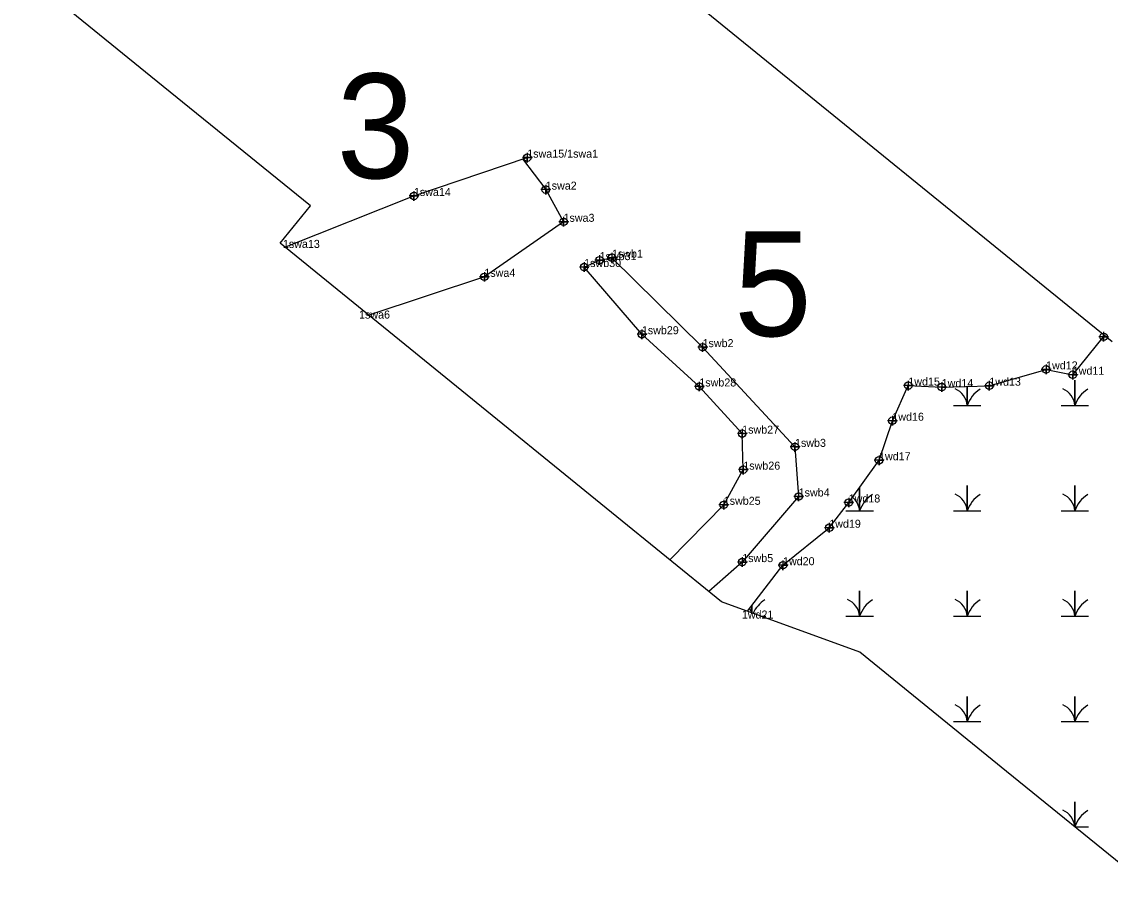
# Model space of a CAD drawing. Extents: x 2071991 to 2268989, y 436479 to 469629.
# Drawn here: x 2075628 to 2076308, y 467029 to 467565 of the extents above; entities that cross this region are included whole.
import ezdxf

# ---------------------------------------------------------------- set-up
doc = ezdxf.new("R2010")
doc.units = 0
for name, color, linetype in [('approx_PSA', 7, 'Continuous'), ('Default', 7, 'Continuous'), ('Exist Environmental Wetland Boundary', 7, 'Continuous'), ('Exist Environmental Wetland Boundary Cogo Comment', 7, 'Continuous'), ('Exist Environmental Wetland Boundary Cogo Point CELL', 7, 'Continuous'), ('Exist Hydro Jurisdictional Stream or Body of Water NEU Mitigable', 7, 'Continuous'), ('Exist Hydro Jurisdictional Stream or Body of Water NEU Mitigable Cogo Comment', 7, 'Continuous'), ('Exist Hydro Jurisdictional Stream or Body of Water NEU Mitigable Cogo Point CELL', 7, 'Continuous'), ('Exist Hydro Jurisdictional Stream or Body of Water NEU NonMitigable', 7, 'Continuous'), ('Exist Hydro Jurisdictional Stream or Body of Water NEU NonMitigable Cogo Comment', 7, 'Continuous'), ('Exist Hydro Jurisdictional Stream or Body of Water NEU NonMitigable Cogo Point CELL', 7, 'Continuous'), ('Exist Hydro Swamp or Marsh', 7, 'Continuous')]:
    doc.layers.add(name, color=color, linetype=linetype)

msp = doc.modelspace()

# ---------------------------------------------------------------- linework, layer by layer
at = {"layer": 'approx_PSA'}
for p, q in [((2075785.67, 467790.75), (2076308.97, 467365.77)), ((2075716.41, 467524.94), (2075628.07, 467596.68)), ((2075808.35, 467450.28), (2075716.41, 467524.94)), ((2075789.44, 467426.99), (2075808.35, 467450.28)), ((2075996.3, 467258.99), (2075789.44, 467426.99)), ((2076065.01, 467203.19), (2075996.3, 467258.99)), ((2076151.37, 467171.7), (2076065.01, 467203.19)), ((2076243.05, 467097.24), (2076151.37, 467171.7)), ((2076326.74, 467029.28), (2076243.05, 467097.24))]:
    msp.add_line(p, q, dxfattribs=at)
at = {"layer": 'Exist Environmental Wetland Boundary'}
msp.add_lwpolyline([(2076081.33, 467197.24), (2076103.48, 467225.98), (2076132.37, 467249.38), (2076144.51, 467265.15), (2076163.46, 467291.5), (2076171.77, 467316.2), (2076181.75, 467338.15), (2076202.59, 467337.19), (2076232.34, 467338.07), (2076267.78, 467348.26), (2076284.44, 467344.92), (2076303.72, 467368.6), (2076303.74, 467370.02)], dxfattribs=at)
at = {"layer": 'Exist Environmental Wetland Boundary Cogo Point CELL'}
for points in [[(2076303.72, 467371.6), (2076303.72, 467365.6), (2076303.72, 467368.6), (2076306.72, 467368.6), (2076300.72, 467368.6)], [(2076267.78, 467351.26), (2076267.78, 467345.26), (2076267.78, 467348.26), (2076270.78, 467348.26), (2076264.78, 467348.26)], [(2076284.44, 467347.92), (2076284.44, 467341.92), (2076284.44, 467344.92), (2076287.44, 467344.92), (2076281.44, 467344.92)], [(2076181.75, 467341.15), (2076181.75, 467335.15), (2076181.75, 467338.15), (2076184.75, 467338.15), (2076178.75, 467338.15)], [(2076202.59, 467340.19), (2076202.59, 467334.19), (2076202.59, 467337.19), (2076205.59, 467337.19), (2076199.59, 467337.19)], [(2076232.34, 467341.07), (2076232.34, 467335.07), (2076232.34, 467338.07), (2076235.34, 467338.07), (2076229.34, 467338.07)], [(2076171.77, 467319.2), (2076171.77, 467313.2), (2076171.77, 467316.2), (2076174.77, 467316.2), (2076168.77, 467316.2)], [(2076163.46, 467294.5), (2076163.46, 467288.5), (2076163.46, 467291.5), (2076166.46, 467291.5), (2076160.46, 467291.5)], [(2076144.51, 467268.15), (2076144.51, 467262.15), (2076144.51, 467265.15), (2076147.51, 467265.15), (2076141.51, 467265.15)], [(2076132.37, 467252.38), (2076132.37, 467246.38), (2076132.37, 467249.38), (2076135.37, 467249.38), (2076129.37, 467249.38)], [(2076103.48, 467228.98), (2076103.48, 467222.98), (2076103.48, 467225.98), (2076106.48, 467225.98), (2076100.48, 467225.98)]]:
    msp.add_lwpolyline(points, dxfattribs=at)
for centre in [(2076303.72, 467368.6), (2076267.78, 467348.26), (2076284.44, 467344.92), (2076181.75, 467338.15), (2076202.59, 467337.19), (2076232.34, 467338.07), (2076171.77, 467316.2), (2076163.46, 467291.5), (2076144.51, 467265.15), (2076132.37, 467249.38), (2076103.48, 467225.98)]:
    msp.add_circle(centre, 2.34, dxfattribs=at)
at = {"layer": 'Exist Hydro Jurisdictional Stream or Body of Water NEU Mitigable'}
msp.add_lwpolyline([(2076032.87, 467229.29), (2076066.47, 467263.7), (2076078.69, 467285.64), (2076077.99, 467308.14), (2076051.22, 467337.58), (2076015.34, 467370.21), (2075979.3, 467412.16), (2075988.96, 467416.48), (2075996.67, 467418), (2076053.26, 467362.14), (2076110.97, 467299.87), (2076113.26, 467268.89), (2076078.01, 467227.93), (2076057.06, 467209.64)], dxfattribs=at)
at = {"layer": 'Exist Hydro Jurisdictional Stream or Body of Water NEU Mitigable Cogo Point CELL'}
for points in [[(2075988.96, 467419.48), (2075988.96, 467413.48), (2075988.96, 467416.48), (2075991.96, 467416.48), (2075985.96, 467416.48)], [(2075996.67, 467421), (2075996.67, 467415), (2075996.67, 467418), (2075999.67, 467418), (2075993.67, 467418)], [(2075979.3, 467415.16), (2075979.3, 467409.16), (2075979.3, 467412.16), (2075982.3, 467412.16), (2075976.3, 467412.16)], [(2076015.34, 467373.21), (2076015.34, 467367.21), (2076015.34, 467370.21), (2076018.34, 467370.21), (2076012.34, 467370.21)], [(2076053.26, 467365.14), (2076053.26, 467359.14), (2076053.26, 467362.14), (2076056.26, 467362.14), (2076050.26, 467362.14)], [(2076051.22, 467340.58), (2076051.22, 467334.58), (2076051.22, 467337.58), (2076054.22, 467337.58), (2076048.22, 467337.58)], [(2076077.99, 467311.14), (2076077.99, 467305.14), (2076077.99, 467308.14), (2076080.99, 467308.14), (2076074.99, 467308.14)], [(2076110.97, 467302.87), (2076110.97, 467296.87), (2076110.97, 467299.87), (2076113.97, 467299.87), (2076107.97, 467299.87)], [(2076078.69, 467288.64), (2076078.69, 467282.64), (2076078.69, 467285.64), (2076081.69, 467285.64), (2076075.69, 467285.64)], [(2076066.47, 467266.7), (2076066.47, 467260.7), (2076066.47, 467263.7), (2076069.47, 467263.7), (2076063.47, 467263.7)], [(2076113.26, 467271.89), (2076113.26, 467265.89), (2076113.26, 467268.89), (2076116.26, 467268.89), (2076110.26, 467268.89)], [(2076078.01, 467230.93), (2076078.01, 467224.93), (2076078.01, 467227.93), (2076081.01, 467227.93), (2076075.01, 467227.93)]]:
    msp.add_lwpolyline(points, dxfattribs=at)
for centre in [(2075988.96, 467416.48), (2075996.67, 467418), (2075979.3, 467412.16), (2076015.34, 467370.21), (2076053.26, 467362.14), (2076051.22, 467337.58), (2076077.99, 467308.14), (2076110.97, 467299.87), (2076078.69, 467285.64), (2076113.26, 467268.89), (2076066.47, 467263.7), (2076078.01, 467227.93)]:
    msp.add_circle(centre, 2.34, dxfattribs=at)
at = {"layer": 'Exist Hydro Jurisdictional Stream or Body of Water NEU NonMitigable'}
for points in [[(2075792.37, 467424.6), (2075872.96, 467456.52), (2075943.75, 467480.46)], [(2075940.84, 467479.63), (2075955.3, 467460.49), (2075966.43, 467440.41), (2075916.96, 467406.06), (2075844.81, 467382.02)]]:
    msp.add_lwpolyline(points, dxfattribs=at)
at = {"layer": 'Exist Hydro Jurisdictional Stream or Body of Water NEU NonMitigable Cogo Point CELL'}
for points in [[(2075943.75, 467483.46), (2075943.75, 467477.46), (2075943.75, 467480.46), (2075946.75, 467480.46), (2075940.75, 467480.46)], [(2075872.96, 467459.52), (2075872.96, 467453.52), (2075872.96, 467456.52), (2075875.96, 467456.52), (2075869.96, 467456.52)], [(2075955.3, 467463.49), (2075955.3, 467457.49), (2075955.3, 467460.49), (2075958.3, 467460.49), (2075952.3, 467460.49)], [(2075966.43, 467443.41), (2075966.43, 467437.41), (2075966.43, 467440.41), (2075969.43, 467440.41), (2075963.43, 467440.41)], [(2075916.96, 467409.06), (2075916.96, 467403.06), (2075916.96, 467406.06), (2075919.96, 467406.06), (2075913.96, 467406.06)]]:
    msp.add_lwpolyline(points, dxfattribs=at)
for centre in [(2075943.75, 467480.46), (2075872.96, 467456.52), (2075955.3, 467460.49), (2075966.43, 467440.41), (2075916.96, 467406.06)]:
    msp.add_circle(centre, 2.34, dxfattribs=at)
at = {"layer": 'Exist Hydro Swamp or Marsh'}
for p, q in [((2076084.12, 467196.22), (2076084.12, 467200.86)), ((2076084.12, 467200.86), (2076084.12, 467196.22)), ((2076089.93, 467194.1), (2076092.73, 467194.1)), ((2076285.78, 467062.54), (2076294.34, 467062.54))]:
    msp.add_line(p, q, dxfattribs=at)
for points in [[(2076277.13, 467325.66), (2076285.73, 467325.66), (2076285.73, 467341.44), (2076285.73, 467325.66), (2076294.34, 467325.66)], [(2076209.93, 467325.66), (2076218.53, 467325.66), (2076218.53, 467337.66)], [(2076218.53, 467337.66), (2076218.53, 467325.66), (2076227.13, 467325.66)], [(2076142.73, 467259.88), (2076151.33, 467259.88), (2076151.33, 467274.63)], [(2076151.33, 467274.63), (2076151.33, 467259.88), (2076159.93, 467259.88)], [(2076209.93, 467259.88), (2076218.53, 467259.88), (2076218.53, 467275.66), (2076218.53, 467259.88), (2076227.13, 467259.88)], [(2076277.13, 467259.88), (2076285.73, 467259.88), (2076285.73, 467275.66), (2076285.73, 467259.88), (2076294.34, 467259.88)], [(2076142.73, 467194.1), (2076151.33, 467194.1), (2076151.33, 467209.88), (2076151.33, 467194.1), (2076159.93, 467194.1)], [(2076209.93, 467194.1), (2076218.53, 467194.1), (2076218.53, 467209.88), (2076218.53, 467194.1), (2076227.13, 467194.1)], [(2076277.13, 467194.1), (2076285.73, 467194.1), (2076285.73, 467209.88), (2076285.73, 467194.1), (2076294.34, 467194.1)], [(2076209.93, 467128.32), (2076218.53, 467128.32), (2076218.53, 467144.1), (2076218.53, 467128.32), (2076227.13, 467128.32)], [(2076277.13, 467128.32), (2076285.73, 467128.32), (2076285.73, 467144.1), (2076285.73, 467128.32), (2076294.34, 467128.32)], [(2076285.73, 467062.58), (2076285.73, 467078.32), (2076285.73, 467062.58)]]:
    msp.add_lwpolyline(points, dxfattribs=at)
for centre, radius, start, end in [((2076206.26, 467324.78), 12.3, 4.14034, 67.53497), ((2076236.77, 467319.6), 19.22, 122.12745, 161.62219), ((2076273.47, 467324.78), 12.3, 4.14034, 67.53497), ((2076303.98, 467319.6), 19.22, 122.12745, 161.62219), ((2076139.06, 467259), 12.3, 4.14034, 50.40906), ((2076169.57, 467253.82), 19.22, 122.12745, 161.62219), ((2076206.26, 467259), 12.3, 4.14034, 67.53497), ((2076236.77, 467253.82), 19.22, 122.12745, 161.62219), ((2076273.47, 467259), 12.3, 4.14034, 67.53497), ((2076303.98, 467253.82), 19.22, 122.12745, 161.62219), ((2076071.86, 467193.21), 12.3, 14.80758, 28.15442), ((2076102.37, 467188.04), 19.22, 122.12745, 155.68696), ((2076139.06, 467193.21), 12.3, 4.14034, 67.53497), ((2076169.57, 467188.04), 19.22, 122.12745, 161.62219), ((2076206.26, 467193.21), 12.3, 4.14034, 67.53497), ((2076236.77, 467188.04), 19.22, 122.12745, 161.62219), ((2076273.47, 467193.21), 12.3, 4.14034, 67.53497), ((2076303.98, 467188.04), 19.22, 122.12745, 161.62219), ((2076206.26, 467127.43), 12.3, 4.14034, 67.53497), ((2076236.77, 467122.26), 19.22, 122.12745, 161.62219), ((2076273.47, 467127.43), 12.3, 4.14034, 67.53497), ((2076303.98, 467122.26), 19.22, 122.12745, 161.62219), ((2076273.47, 467061.65), 12.3, 4.34038, 67.53497), ((2076303.98, 467056.48), 19.22, 122.12745, 161.52268)]:
    msp.add_arc(centre, radius, start, end, dxfattribs=at)

# ---------------------------------------------------------------- texts
at = {"layer": 'Default'}
for s, p in [('3', (2075824.7, 467467.62)), ('5', (2076072.88, 467369.04))]:
    msp.add_text(s, height=65.34, dxfattribs=at).set_placement(p)
at = {"layer": 'Exist Environmental Wetland Boundary Cogo Comment'}
for s, p in [('1wd12', (2076267.78, 467348.26)), ('1wd11', (2076284.44, 467344.92)), ('1wd15', (2076181.75, 467338.15)), ('1wd14', (2076202.59, 467337.19)), ('1wd13', (2076232.34, 467338.07)), ('1wd16', (2076171.77, 467316.2)), ('1wd17', (2076163.46, 467291.5)), ('1wd18', (2076144.51, 467265.15)), ('1wd19', (2076132.37, 467249.38)), ('1wd20', (2076103.48, 467225.98)), ('1wd21', (2076077.8, 467192.67))]:
    msp.add_text(s, height=5, dxfattribs=at).set_placement(p)
at = {"layer": 'Exist Hydro Jurisdictional Stream or Body of Water NEU Mitigable Cogo Comment'}
for s, p in [('1swb1', (2075996.67, 467418)), ('1swb30', (2075979.3, 467412.16)), ('1swb31', (2075988.96, 467416.48)), ('1swb29', (2076015.34, 467370.21)), ('1swb2', (2076053.26, 467362.14)), ('1swb28', (2076051.22, 467337.58)), ('1swb27', (2076077.99, 467308.14)), ('1swb3', (2076110.97, 467299.87)), ('1swb26', (2076078.69, 467285.64)), ('1swb4', (2076113.26, 467268.89)), ('1swb25', (2076066.47, 467263.7)), ('1swb5', (2076078.01, 467227.93))]:
    msp.add_text(s, height=5, dxfattribs=at).set_placement(p)
at = {"layer": 'Exist Hydro Jurisdictional Stream or Body of Water NEU NonMitigable Cogo Comment'}
for s, p in [('1swa15/1swa1', (2075943.75, 467480.46)), ('1swa2', (2075955.3, 467460.49)), ('1swa14', (2075872.96, 467456.52)), ('1swa3', (2075966.43, 467440.41)), ('1swa13', (2075791.16, 467424.12)), ('1swa4', (2075916.96, 467406.06)), ('1swa6', (2075838.72, 467379.99))]:
    msp.add_text(s, height=5, dxfattribs=at).set_placement(p)

doc.saveas('drawing.dxf')
